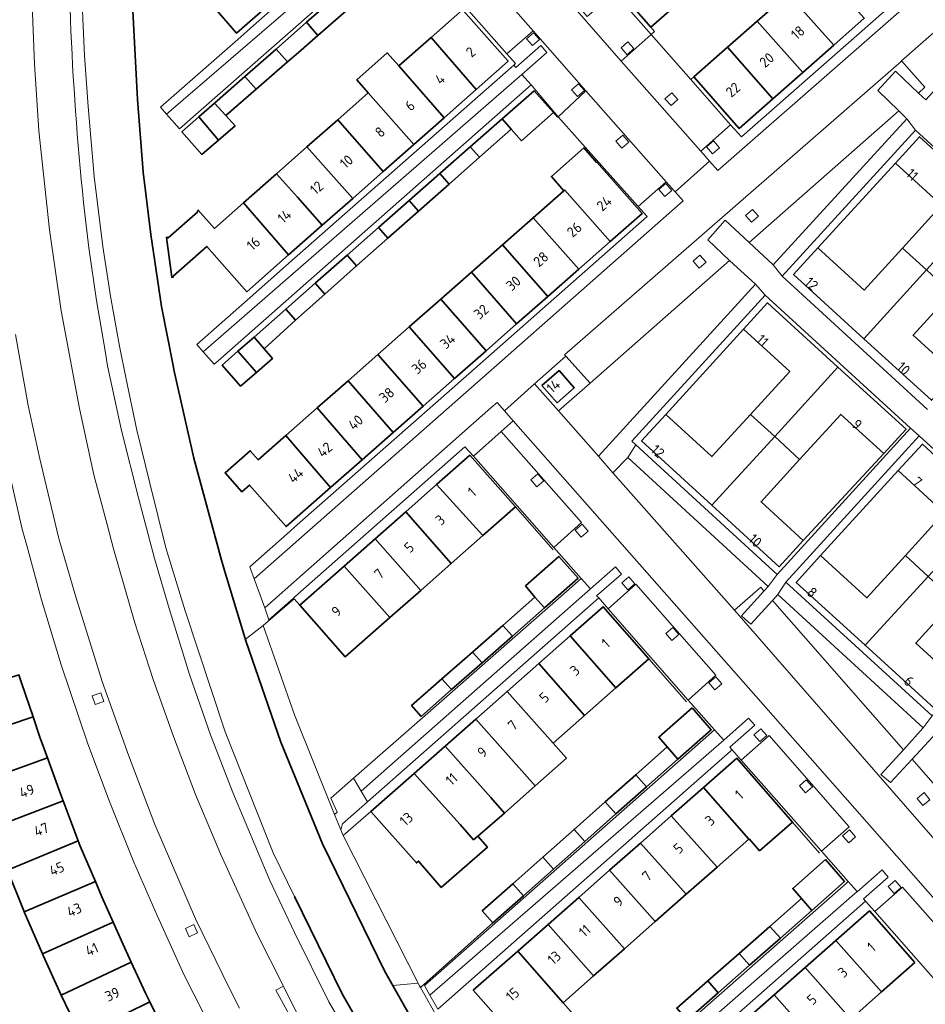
# Model space of a CAD drawing. Extents: x 150256 to 156914, y 461459 to 469481.
# Tile 487 of 656: x 154964 to 155083, y 466696 to 466825. Entities that reach past the tile are written whole.
import ezdxf
from ezdxf.enums import TextEntityAlignment as Align

# ---------------------------------------------------------------- set-up
doc = ezdxf.new("R2010")
doc.units = 0
doc.header["$LTSCALE"] = 0.75
for name, color, linetype, lineweight in [('B-RO-GK-BESCHOEIING-G', 251, 'GK-BESCHOEIING', 35), ('B-RO-GR-BEPLANTING_CULTUUR_BODEMBEDEKKER-GV', 251, 'CONTINUOUS', 18), ('B-RO-GR-GROENVOORZIENING-GV', 251, 'CONTINUOUS', 18), ('B-RO-IE-TERREINAFSCHEIDING_KUNSTMATIG_HEKWERK-G', 251, 'IE-TERREINAFSCHEIDING-KUNSTMATIG', 18), ('B-RO-IE-TERREINAFSCHEIDING_KUNSTMATIG_MUUR-G', 251, 'IE-TERREINAFSCHEIDING-KUNSTMATIG-DICHT', 18), ('B-RO-OG-BEBOUWING-GV', 6, 'CONTINUOUS', 35), ('B-RO-OG-BEBOUWING-T18', 1, 'CONTINUOUS', 18), ('B-RO-OG-TERREIN_CULTUURSCHEIDING-GV', 251, 'CONTINUOUS', 18), ('B-RO-OG-WATER_SLOOT-GV', 251, 'CONTINUOUS', 18), ('B-RO-VH-VERHARDING_ASFALT-GV', 251, 'CONTINUOUS', 18), ('B-RO-VH-VERHARDING_BETONSTRAATSTEEN-GV', 251, 'CONTINUOUS', 18), ('B-RO-VH-VERHARDING_GRASBETONSTEEN-GV', 251, 'CONTINUOUS', 18), ('B-RO-VH-VERHARDING_TEGEL-GV', 251, 'CONTINUOUS', 18)]:
    doc.layers.add(name, color=color, linetype=linetype, lineweight=lineweight)
doc.styles.add('NLCS-ISO-M200-T18', font='NLCS-ISO.ttf', dxfattribs={"height": 360})
doc.linetypes.add('GK-BESCHOEIING', pattern='A,30,-5,[1,NLCS.SHX,S=1,R=0,X=0,Y=0],-5', length=40)
doc.linetypes.add('IE-TERREINAFSCHEIDING-KUNSTMATIG', pattern='A,4,[82,NLCS.SHX,S=0.75,R=90,X=0,Y=0],4,-2', length=10)
doc.linetypes.add('IE-TERREINAFSCHEIDING-KUNSTMATIG-DICHT', pattern='A,8,-1,[82,NLCS.SHX,S=0.75,R=90,X=0,Y=0],-1', length=10)

msp = doc.modelspace()

# ---------------------------------------------------------------- linework, layer by layer
at = {"layer": 'B-RO-GK-BESCHOEIING-G'}
for points in [[(154979.457, 466814.353), (154978.741, 466827.648)], [(154982.578, 466787.294), (154981.209, 466796.7), (154980.207, 466804.849), (154979.457, 466814.353)], [(154984.11, 466779.588), (154982.578, 466787.294)], [(154984.262, 466778.823), (154984.11, 466779.588)], [(154986.803, 466767.439), (154984.262, 466778.823)], [(154990.437, 466754.129), (154986.803, 466767.439)], [(154991.066, 466752.035), (154990.437, 466754.129)], [(154991.151, 466751.753), (154991.066, 466752.035)], [(155000, 466725.947), (154998.211, 466730.321), (154993.606, 466743.579), (154991.151, 466751.753)], [(155030.524, 466670.691), (155018.755, 466688.073), (155011.763, 466700.389), (155003.65, 466717.022), (155000, 466725.947)], [(155000, 466710.128), (155006.219, 466697.388), (155014.556, 466682.82), (155019.473, 466675.232), (155028.648, 466662.199), (155038.6, 466649.506), (155053.374, 466632.887), (155064.579, 466621.705), (155074.505, 466612.666), (155086.609, 466602.66), (155100.009, 466593.031), (155113.373, 466584.458), (155130.66, 466575.033), (155143.545, 466568.878)]]:
    msp.add_lwpolyline(points, dxfattribs=at)
at = {"layer": 'B-RO-GR-BEPLANTING_CULTUUR_BODEMBEDEKKER-GV'}
for points in [[(154966.484, 466855.303), (154966.029, 466847.324), (154965.664, 466836.354), (154965.556, 466830.093), (154965.984, 466819.049), (154966.54, 466810.255), (154967.921, 466797.342), (154969.455, 466786.71), (154971.858, 466773.968), (154973.753, 466765.277), (154975.459, 466758.763), (154976.293, 466755.58), (154979.108, 466745.916), (154981.513, 466738.486), (154984.16, 466731.038), (154987.043, 466723.466), (154990.299, 466715.717), (154995.123, 466705.205), (154998.543, 466698.373), (155000, 466695.463)], [(155011.99, 466674.769), (155015.869, 466677.332), (155015.741, 466677.525), (155015.443, 466678.013), (155009.174, 466688.28), (155004.479, 466696.319), (155000, 466705.389), (154996.746, 466712.209), (154991.92, 466723.731), (154988.982, 466731.278), (154986.244, 466739.17), (154983.58, 466747.807), (154981.685, 466754.316), (154979.56, 466762.248), (154977.336, 466771.068), (154975.533, 466779.543), (154975.156, 466781.751), (154974.077, 466788.079), (154973.061, 466794.951)]]:
    msp.add_lwpolyline(points, dxfattribs=at)
msp.add_lwpolyline([(154973.061, 466794.951, -0.0325983), (154970.426, 466842.774)], format="xyb", dxfattribs=at)
at = {"layer": 'B-RO-GR-GROENVOORZIENING-GV'}
for points in [[(155031.151, 466821.412), (155032.057, 466822.199), (155031.269, 466823.105), (155030.364, 466822.317)], [(155043.507, 466820.233), (155044.412, 466821.021), (155043.624, 466821.926), (155042.719, 466821.139)], [(155037.037, 466814.745), (155037.942, 466815.532), (155037.154, 466816.438), (155036.249, 466815.65)], [(155049.255, 466813.567), (155050.16, 466814.355), (155049.372, 466815.26), (155048.467, 466814.473)], [(155042.826, 466808.002), (155043.731, 466808.789), (155042.943, 466809.695), (155042.038, 466808.907)], [(155054.686, 466807.266), (155055.591, 466808.053), (155054.803, 466808.959), (155053.898, 466808.171)], [(155048.454, 466801.672), (155049.359, 466802.46), (155048.572, 466803.365), (155047.666, 466802.578)], [(155059.795, 466798.302), (155060.7, 466799.09), (155059.912, 466799.995), (155059.007, 466799.207)], [(155052.931, 466792.313), (155053.837, 466793.1), (155053.049, 466794.006), (155052.144, 466793.218)], [(155031.691, 466763.708), (155032.596, 466764.496), (155031.809, 466765.401), (155030.904, 466764.613)], [(155037.496, 466757.127), (155038.402, 466757.915), (155037.614, 466758.82), (155036.709, 466758.033)], [(155043.612, 466750.231), (155044.518, 466751.019), (155043.73, 466751.924), (155042.825, 466751.137)], [(155049.384, 466743.6), (155050.289, 466744.388), (155049.501, 466745.293), (155048.596, 466744.506)], [(155055.009, 466737.165), (155055.914, 466737.952), (155055.127, 466738.857), (155054.221, 466738.07)], [(154973.524, 466736.366), (154973.914, 466735.231), (154975.049, 466735.62), (154974.66, 466736.755)], [(155060.895, 466730.37), (155061.8, 466731.158), (155061.012, 466732.063), (155060.107, 466731.275)], [(155066.844, 466723.691), (155067.749, 466724.478), (155066.961, 466725.384), (155066.056, 466724.596)], [(155081.45, 466722.945), (155082.221, 466722.009), (155083.136, 466722.762), (155082.366, 466723.699)], [(155072.503, 466717.142), (155073.408, 466717.93), (155072.62, 466718.835), (155071.715, 466718.047)], [(155078.47, 466710.523), (155079.375, 466711.311), (155078.588, 466712.216), (155077.682, 466711.429)], [(154987.315, 466705.359), (154986.803, 466706.444), (154985.718, 466705.931), (154986.23, 466704.846)]]:
    msp.add_lwpolyline(points, close=True, dxfattribs=at)
at = {"layer": 'B-RO-IE-TERREINAFSCHEIDING_KUNSTMATIG_HEKWERK-G'}
for points in [[(155046.597, 466823.846), (155047.099, 466823.271)], [(155034.395, 466812.051), (155033.866, 466812.652)], [(155078.619, 466806.03), (155068.468, 466794.948)], [(155058.748, 466784.309), (155048.579, 466773.185)], [(155077.099, 466768.042), (155066.568, 466756.701)], [(155068.83, 466754.712), (155078.993, 466765.831)], [(154999.935, 466749.052), (154995.899, 466745.553)], [(155000.672, 466748.215), (154999.935, 466749.052)], [(154995.899, 466745.553), (154993.557, 466743.743)], [(155009.999, 466721.244), (155006.37, 466718.088)], [(155006.37, 466718.088), (155016.341, 466698.427), (155016.47, 466698.199)], [(155025.955, 466706.666), (155016.47, 466698.199)]]:
    msp.add_lwpolyline(points, dxfattribs=at)
at = {"layer": 'B-RO-IE-TERREINAFSCHEIDING_KUNSTMATIG_MUUR-G'}
for points in [[(155047.099, 466823.271), (155046.671, 466822.869)], [(155052.233, 466817.314), (155051.855, 466816.981)], [(155034.479, 466812.124), (155034.395, 466812.051)], [(155039.286, 466806.38), (155039.442, 466806.521)], [(155028.903, 466761.09), (155033.846, 466755.443)], [(155046.351, 466741.204), (155051.298, 466735.58)], [(155065.148, 466719.856), (155068.701, 466715.796)]]:
    msp.add_lwpolyline(points, dxfattribs=at)
at = {"layer": 'B-RO-OG-BEBOUWING-GV'}
for points in [[(154998.147, 466828.098), (154992.201, 466834.868), (154988.272, 466831.406), (154986.518, 466829.897), (154992.396, 466823.068), (154994.15, 466824.577)], [(155064.595, 466828.211), (155070.539, 466821.467), (155074.535, 466824.989), (155068.56, 466831.706)], [(155049.818, 466829.278), (155048.604, 466830.672), (155044.096, 466826.71), (155046.597, 466823.846), (155051.114, 466827.791)], [(155005.597, 466828.02), (155001.555, 466824.469), (155003.059, 466822.763), (155007.11, 466826.292)], [(155060.531, 466824.629), (155066.499, 466817.907), (155070.539, 466821.467), (155064.595, 466828.211)], [(155022.066, 466826.033), (155021.991, 466826.118), (155017.861, 466822.479), (155023.777, 466815.691), (155027.946, 466819.365)], [(154999.063, 466819.282), (155000.495, 466820.529), (155003.059, 466822.763), (155001.555, 466824.469), (154997.575, 466820.972)], [(155066.499, 466817.907), (155060.531, 466824.629), (155056.653, 466821.21), (155062.589, 466814.461)], [(155013.638, 466818.759), (155019.58, 466811.992), (155023.777, 466815.691), (155017.861, 466822.479)], [(155056.653, 466821.21), (155052.233, 466817.314), (155058.175, 466810.571), (155062.589, 466814.461)], [(154997.575, 466820.972), (154993.479, 466817.374), (154994.961, 466815.708), (154999.063, 466819.282)], [(155019.58, 466811.992), (155013.638, 466818.759), (155012.137, 466820.469), (155008.135, 466816.928), (155009.635, 466815.232), (155015.602, 466808.487)], [(154994.961, 466815.708), (154993.479, 466817.374), (154989.526, 466813.901), (154991.015, 466812.271)], [(155015.602, 466808.487), (155009.635, 466815.232), (155005.652, 466811.723), (155011.613, 466804.971)], [(155033.866, 466812.652), (155031.338, 466815.521), (155027.162, 466811.85), (155028.345, 466810.495), (155029.687, 466808.972)], [(154987.478, 466812.101), (154990.046, 466809.057), (154992.212, 466810.924), (154991.015, 466812.271), (154989.526, 466813.901)], [(154990.046, 466809.057), (154987.478, 466812.101), (154985.27, 466810.161), (154987.879, 466807.191)], [(155001.609, 466808.161), (155007.605, 466801.439), (155011.613, 466804.971), (155005.652, 466811.723)], [(155022.984, 466808.176), (155024.193, 466806.821), (155028.345, 466810.495), (155027.162, 466811.85)], [(155090.945, 466801.137), (155081.771, 466809.5), (155078.619, 466806.03), (155084.661, 466800.543), (155079.551, 466794.938), (155082.684, 466792.07)], [(155007.605, 466801.439), (155001.609, 466808.161), (154997.643, 466804.667), (155000.364, 466801.581), (155003.599, 466797.91)], [(155024.193, 466806.821), (155022.984, 466808.176), (155019.006, 466804.678), (155020.222, 466803.308)], [(155035.347, 466802.517), (155041.297, 466795.778), (155045.476, 466799.452), (155039.531, 466806.174), (155039.494, 466806.141), (155039.286, 466806.38), (155037.844, 466808.028), (155033.599, 466804.315), (155035.248, 466802.429)], [(154999.203, 466794.035), (155003.599, 466797.91), (155000.364, 466801.581), (154997.643, 466804.667), (154993.301, 466800.842)], [(155016.216, 466799.764), (155020.222, 466803.308), (155019.006, 466804.678), (155014.997, 466801.152)], [(155037.185, 466792.163), (155041.297, 466795.778), (155035.347, 466802.517), (155035.248, 466802.429), (155031.213, 466798.882)], [(154999.203, 466794.035), (154993.301, 466800.842), (154989.515, 466797.506), (154987.406, 466799.9), (154987.256, 466799.767), (154987.329, 466799.685), (154983.442, 466796.26), (154983.429, 466796.36), (154983.231, 466796.333), (154983.923, 466791.115), (154984.121, 466791.142), (154984.108, 466791.241), (154988.531, 466795.145), (154993.751, 466789.232), (154995.327, 466790.62)], [(155014.997, 466801.152), (155010.992, 466797.63), (155012.222, 466796.229), (155016.216, 466799.764)], [(155037.185, 466792.163), (155031.213, 466798.882), (155027.207, 466795.36), (155033.158, 466788.622)], [(155010.992, 466797.63), (155006.869, 466794.005), (155008.109, 466792.591), (155012.222, 466796.229)], [(155027.207, 466795.36), (155023.146, 466791.79), (155029.06, 466785.02), (155033.158, 466788.622)], [(155002.686, 466790.327), (155003.945, 466788.907), (155008.109, 466792.591), (155006.869, 466794.005)], [(155068.468, 466794.948), (155065.288, 466791.471), (155074.492, 466783.079), (155082.684, 466792.07), (155079.551, 466794.938), (155074.544, 466789.447)], [(155025.061, 466781.505), (155029.06, 466785.02), (155023.146, 466791.79), (155019.144, 466788.272)], [(155085.977, 466789.055), (155082.684, 466792.07), (155074.492, 466783.079), (155083.326, 466775.025), (155086.473, 466778.476), (155080.935, 466783.525)], [(154998.855, 466786.958), (155000.116, 466785.519), (155003.945, 466788.907), (155002.686, 466790.327)], [(155020.921, 466777.865), (155025.061, 466781.505), (155019.144, 466788.272), (155015.012, 466784.639)], [(155058.748, 466784.309), (155064.785, 466778.8), (155059.66, 466773.18), (155062.822, 466770.286), (155071.103, 466779.363), (155061.894, 466787.757)], [(155000.116, 466785.519), (154998.855, 466786.958), (154994.694, 466783.299), (154996.037, 466781.751)], [(155010.88, 466781.007), (155016.827, 466774.267), (155020.921, 466777.865), (155015.012, 466784.639)], [(154994.694, 466783.299), (154992.596, 466781.454), (154995.013, 466778.667), (154997.124, 466780.497), (154996.037, 466781.751)], [(154992.596, 466781.454), (154990.508, 466779.618), (154992.932, 466776.862), (154995.013, 466778.667)], [(155016.827, 466774.267), (155010.88, 466781.007), (155006.993, 466777.589), (155012.901, 466770.813)], [(155032.369, 466776.939), (155034.345, 466774.691), (155036.591, 466776.662), (155034.615, 466778.913)], [(155071.103, 466779.363), (155062.822, 466770.286), (155066.088, 466767.297), (155071.456, 466773.186), (155077.099, 466768.042), (155080.013, 466771.238)], [(155008.84, 466767.244), (155012.901, 466770.813), (155006.993, 466777.589), (155002.95, 466774.035)], [(155008.84, 466767.244), (155002.95, 466774.035), (154998.849, 466770.43), (155000.405, 466768.623), (155004.717, 466763.619)], [(155059.66, 466773.18), (155054.619, 466767.651), (155048.579, 466773.185), (155045.411, 466769.728), (155054.618, 466761.293), (155062.822, 466770.286)], [(155004.717, 466763.619), (155000.405, 466768.623), (154998.849, 466770.43), (154995.237, 466767.254), (154994.2, 466768.433), (154990.915, 466765.543), (154993.114, 466763.043), (154994.12, 466763.929), (154998.893, 466758.499)], [(155054.618, 466761.293), (155063.403, 466753.244), (155066.568, 466756.701), (155061.041, 466761.762), (155066.088, 466767.297), (155062.822, 466770.286)], [(155079.92, 466754.707), (155082.918, 466751.979), (155091.185, 466760.976), (155082.154, 466769.272), (155078.993, 466765.831), (155085.011, 466760.302)], [(155024.629, 466757.324), (155028.903, 466761.09), (155022.95, 466767.842), (155018.59, 466764.001)], [(155020.489, 466753.678), (155024.629, 466757.324), (155018.59, 466764.001), (155014.539, 466760.432)], [(155020.489, 466753.678), (155014.539, 466760.432), (155010.537, 466756.906), (155016.5, 466750.164)], [(155012.466, 466746.61), (155016.5, 466750.164), (155010.537, 466756.906), (155006.468, 466753.321)], [(155032.712, 466747.885), (155037.099, 466751.745), (155034.589, 466754.594), (155030.22, 466750.744), (155031.459, 466749.279)], [(155079.92, 466754.707), (155074.891, 466749.181), (155068.83, 466754.712), (155065.633, 466751.21), (155074.652, 466742.981), (155082.918, 466751.979)], [(155006.468, 466753.321), (155000.672, 466748.215), (155006.621, 466741.461), (155012.466, 466746.61)], [(155082.918, 466751.979), (155074.652, 466742.981), (155083.671, 466734.753), (155086.82, 466738.204), (155081.282, 466743.255), (155086.349, 466748.822), (155086.366, 466748.841)], [(155028.502, 466744.18), (155032.712, 466747.885), (155031.459, 466749.279), (155027.258, 466745.586)], [(155046.351, 466741.204), (155040.385, 466748.009), (155036.077, 466744.214), (155042.055, 466737.42)], [(155024.528, 466740.683), (155028.502, 466744.18), (155027.258, 466745.586), (155023.28, 466742.089)], [(155031.965, 466740.592), (155037.924, 466733.781), (155042.055, 466737.42), (155036.077, 466744.214)], [(155019.283, 466738.575), (155020.54, 466737.174), (155024.528, 466740.683), (155023.28, 466742.089)], [(155037.924, 466733.781), (155031.965, 466740.592), (155027.812, 466736.934), (155033.828, 466730.173)], [(154956.222, 466730.37), (154965.781, 466733.598), (154964.255, 466738.075), (154963.931, 466739.118), (154954.302, 466736.037), (154954.587, 466735.165)], [(155020.54, 466737.174), (155019.283, 466738.575), (155015.32, 466735.091), (155016.565, 466733.676)], [(155033.828, 466730.173), (155027.812, 466736.934), (155023.707, 466733.319), (155031.5, 466724.603), (155035.575, 466728.21)], [(155052.003, 466734.779), (155047.653, 466730.943), (155048.762, 466729.683), (155050.154, 466728.1), (155054.525, 466731.918)], [(154965.781, 466733.598), (154956.222, 466730.37), (154958.116, 466724.813), (154967.661, 466728.247), (154966.688, 466730.936)], [(155025.66, 466723.054), (155027.453, 466721.027), (155031.5, 466724.603), (155023.707, 466733.319), (155019.701, 466729.79)], [(155019.701, 466729.79), (155015.655, 466726.226), (155021.646, 466719.521), (155023.423, 466717.532), (155023.983, 466718.018), (155027.453, 466721.027), (155025.66, 466723.054)], [(155044.658, 466726.047), (155046.046, 466724.462), (155050.154, 466728.1), (155048.762, 466729.683)], [(154960.272, 466719.026), (154969.713, 466722.647), (154969.196, 466724.007), (154967.661, 466728.247), (154958.116, 466724.813), (154958.756, 466722.936)], [(155059.439, 466717.621), (155059.481, 466717.658), (155060.847, 466716.096), (155065.148, 466719.856), (155057.854, 466728.199), (155053.498, 466724.362)], [(155015.655, 466726.226), (155009.999, 466721.244), (155015.942, 466714.498), (155016.218, 466714.741), (155019.196, 466711.29), (155025.226, 466716.558), (155023.983, 466718.018), (155023.423, 466717.532), (155021.646, 466719.521)], [(155040.636, 466722.483), (155042.037, 466720.91), (155046.046, 466724.462), (155044.658, 466726.047)], [(155055.284, 466713.962), (155059.439, 466717.621), (155053.498, 466724.362), (155049.295, 466720.661)], [(154962.422, 466713.579), (154971.702, 466717.414), (154969.713, 466722.647), (154960.272, 466719.026), (154961.33, 466716.298)], [(155042.037, 466720.91), (155040.636, 466722.483), (155036.576, 466718.885), (155037.979, 466717.317)], [(155055.284, 466713.962), (155049.295, 466720.661), (155045.255, 466717.103), (155051.257, 466710.414)], [(155033.899, 466713.702), (155037.979, 466717.317), (155036.576, 466718.885), (155032.505, 466715.278)], [(154964.632, 466708.092), (154973.936, 466712.085), (154971.967, 466716.717), (154971.702, 466717.414), (154962.422, 466713.579), (154964.567, 466708.242)], [(155051.257, 466710.414), (155045.255, 466717.103), (155041.212, 466713.541), (155047.187, 466706.83)], [(155029.943, 466710.198), (155033.899, 466713.702), (155032.505, 466715.278), (155028.541, 466711.765)], [(155066.333, 466709.834), (155067.68, 466708.27), (155071.961, 466712.093), (155069.452, 466714.937), (155065.183, 466711.17)], [(155037.182, 466709.992), (155043.152, 466703.277), (155047.187, 466706.83), (155041.212, 466713.541)], [(154964.632, 466708.092), (154966.999, 466702.601), (154976.269, 466706.76), (154974.795, 466710.066), (154973.936, 466712.085)], [(155028.541, 466711.765), (155024.563, 466708.241), (155025.955, 466706.666), (155029.943, 466710.198)], [(155039.12, 466699.726), (155043.152, 466703.277), (155037.182, 466709.992), (155033.187, 466706.474)], [(155062.183, 466706.197), (155063.561, 466704.65), (155067.68, 466708.27), (155066.333, 466709.834)], [(155081.172, 466701.465), (155075.209, 466708.228), (155070.841, 466704.38), (155076.813, 466697.626)], [(154969.481, 466697.226), (154978.637, 466701.523), (154977.358, 466704.319), (154976.269, 466706.76), (154966.999, 466702.601), (154967.091, 466702.387)], [(155035.13, 466696.212), (155039.12, 466699.726), (155033.187, 466706.474), (155029.206, 466702.968)], [(155059.546, 466701.124), (155063.561, 466704.65), (155062.183, 466706.197), (155058.163, 466702.672)], [(155070.841, 466704.38), (155066.805, 466700.826), (155072.797, 466694.089), (155076.813, 466697.626)], [(155035.13, 466696.212), (155029.206, 466702.968), (155023.386, 466697.842), (155029.325, 466691.1), (155030.937, 466692.52), (155034.214, 466688.799), (155038.407, 466692.491)], [(155055.438, 466697.513), (155059.546, 466701.124), (155058.163, 466702.672), (155054.055, 466699.07)], [(154972.023, 466691.878), (154981.04, 466696.336), (154980.54, 466697.362), (154978.637, 466701.523), (154969.481, 466697.226), (154970.531, 466694.96)], [(155066.805, 466700.826), (155062.732, 466697.239), (155068.72, 466690.498), (155072.797, 466694.089)], [(155055.438, 466697.513), (155054.055, 466699.07), (155050.005, 466695.521), (155051.391, 466693.957)], [(154981.701, 466687.785), (154981.231, 466688.787), (154980.903, 466689.487), (154983.623, 466691.038), (154981.04, 466696.336), (154972.023, 466691.878), (154974.568, 466686.622), (154976.599, 466687.242), (154977.456, 466685.588)], [(155062.732, 466697.239), (155058.701, 466693.689), (155064.692, 466686.951), (155068.72, 466690.498)]]:
    msp.add_lwpolyline(points, close=True, dxfattribs=at)
at = {"layer": 'B-RO-OG-TERREIN_CULTUURSCHEIDING-GV'}
for points in [[(155082.597, 466814.34), (155100.068, 466833.467), (155097.784, 466835.539), (155079.421, 466819.413), (155082.464, 466815.989), (155081.653, 466815.205)], [(155059.479, 466795.677), (155062.641, 466792.758), (155080.129, 466811.846), (155079.046, 466812.891)], [(155056.929, 466793.307), (155038.66, 466777.257), (155034.527, 466773.625), (155039.764, 466767.713), (155060.31, 466790.196)], [(155061.42, 466750.065), (155061.947, 466750.665), (155043.587, 466767.56), (155041.66, 466765.546), (155057.558, 466747.572), (155061.003, 466750.567)], [(155082.254, 466732.157), (155063.243, 466749.628), (155062.557, 466748.842), (155079.686, 466729.314)], [(155080.822, 466728.091), (155086.2, 466721.886), (155095.824, 466711.009), (155096.196, 466711.415), (155100.33, 466715.645), (155083.536, 466731.022)]]:
    msp.add_lwpolyline(points, close=True, dxfattribs=at)
at = {"layer": 'B-RO-OG-WATER_SLOOT-GV'}
for points in [[(155017.511, 466690.264), (155012.839, 466698.494), (155011.763, 466700.389), (155003.65, 466717.022), (155000, 466725.947), (154998.211, 466730.321), (154993.606, 466743.579), (154993.557, 466743.743), (154991.151, 466751.753), (154991.066, 466752.035), (154990.437, 466754.129), (154986.803, 466767.439), (154984.972, 466775.643), (154984.262, 466778.823), (154984.11, 466779.588), (154982.578, 466787.294), (154981.421, 466795.241), (154981.209, 466796.7), (154980.207, 466804.849), (154980.111, 466806.07), (154979.726, 466810.952), (154979.457, 466814.353), (154978.741, 466827.648)], [(154972.205, 466826.945), (154972.533, 466820.064), (154972.976, 466813.45), (154973.778, 466804.304), (154974.927, 466795.157), (154975.896, 466788.635), (154977.108, 466782.114), (154977.927, 466778.002), (154979.37, 466771.096), (154981.057, 466764.19), (154983.148, 466755.73), (154985.701, 466747.503), (154990.897, 466731.675), (154997.208, 466715.847), (155000, 466710.128), (155006.219, 466697.388), (155014.556, 466682.82)]]:
    msp.add_lwpolyline(points, dxfattribs=at)
for points in [[(154993.557, 466743.743), (154993.606, 466743.579), (154998.211, 466730.321), (155000, 466725.947), (155003.65, 466717.022), (155011.763, 466700.389), (155012.839, 466698.494), (155016.169, 466698.766), (155006.37, 466718.088), (155006.281, 466718.264), (155006.052, 466718.832), (155005.239, 466720.852), (155000, 466733.874), (154995.909, 466745.562), (154995.899, 466745.553)], [(155016.341, 466698.427), (155016.169, 466698.766), (155012.839, 466698.494), (155017.511, 466690.264), (155018.789, 466694.101), (155016.47, 466698.199)]]:
    msp.add_lwpolyline(points, close=True, dxfattribs=at)
at = {"layer": 'B-RO-VH-VERHARDING_ASFALT-GV'}
for points in [[(155001.861, 466689.972), (154997.546, 466697.874), (154998.543, 466698.373), (154995.123, 466705.205), (154990.299, 466715.717), (154987.043, 466723.466), (154984.16, 466731.038), (154981.513, 466738.486), (154979.108, 466745.916), (154976.293, 466755.58), (154975.459, 466758.763), (154973.753, 466765.277), (154971.858, 466773.968), (154969.455, 466786.71), (154967.921, 466797.342), (154966.54, 466810.255), (154965.984, 466819.049), (154965.556, 466830.093), (154965.664, 466836.354), (154966.029, 466847.324), (154966.484, 466855.303)], [(155014.556, 466682.82), (155006.219, 466697.388), (155000, 466710.128), (154997.208, 466715.847), (154990.897, 466731.675), (154985.701, 466747.503), (154983.148, 466755.73), (154981.057, 466764.19), (154979.37, 466771.096), (154977.927, 466778.002), (154977.108, 466782.114), (154975.896, 466788.635), (154974.927, 466795.157), (154973.778, 466804.304), (154972.976, 466813.45), (154972.533, 466820.064), (154972.205, 466826.945)], [(154973.061, 466794.951), (154974.077, 466788.079), (154975.156, 466781.751), (154975.533, 466779.543), (154977.336, 466771.068), (154979.56, 466762.248), (154981.685, 466754.316), (154983.58, 466747.807), (154986.244, 466739.17), (154988.982, 466731.278), (154991.92, 466723.731), (154996.746, 466712.209), (155000, 466705.389), (155004.479, 466696.319), (155009.174, 466688.28), (155015.443, 466678.013), (155015.741, 466677.525), (155015.869, 466677.332)], [(154963.483, 466783.636), (154965.159, 466774.353), (154966.654, 466767.353), (154969.119, 466757.101), (154969.16, 466756.931), (154971.346, 466749.452), (154974.822, 466738.247), (154978.275, 466728.597), (154981.718, 466719.549), (154987.044, 466707.207), (154991.487, 466698.063), (154992.791, 466695.51)]]:
    msp.add_lwpolyline(points, dxfattribs=at)
msp.add_lwpolyline([(154970.426, 466842.774, 0.0325983), (154973.061, 466794.951)], format="xyb", dxfattribs=at)
msp.add_lwpolyline([(155010.692, 466674.932), (155012.799, 466671.678), (155017.879, 466664.198), (155020.852, 466660.012), (155021.666, 466660.594), (155018.707, 466664.761), (155014.182, 466671.423), (155013.641, 466672.219), (155011.99, 466674.769), (155011.533, 466675.474), (155010.397, 466677.229), (155007.435, 466682.097), (155002.717, 466690.492), (155000, 466695.463), (154998.543, 466698.373), (154997.546, 466697.874), (155001.861, 466689.972), (155006.563, 466681.598), (155009.559, 466676.687)], close=True, dxfattribs=at)
at = {"layer": 'B-RO-VH-VERHARDING_BETONSTRAATSTEEN-GV'}
for points in [[(155020.723, 466835.279), (155031.239, 466823.35), (155038.106, 466815.51), (155048.621, 466803.616), (155049.789, 466802.295), (155054.291, 466806.298), (155053.141, 466807.598), (155042.714, 466819.381), (155035.737, 466827.345), (155025.243, 466839.252), (155018.328, 466847.092), (155007.812, 466859.016), (155000.781, 466867.016), (154990.266, 466878.976), (154994, 466882.191), (154993.341, 466882.942), (154990.701, 466885.78), (154990.135, 466887.111), (154988.119, 466889.449), (154987.41, 466888.837), (154987.376, 466888.609), (154985.265, 466874.307), (154984.994, 466872.277)], [(155085.026, 466708.294), (155078.787, 466715.375), (155051.262, 466746.616), (155028.615, 466772.338), (155027.043, 466770.954), (155037.541, 466759.043), (155033.915, 466755.777), (155037.518, 466751.715), (155038.723, 466750.358), (155041.993, 466753.224), (155042.763, 466752.293), (155040.152, 466750), (155039.526, 466749.45), (155039.797, 466749.163), (155041.027, 466747.764), (155044.666, 466750.967), (155055.141, 466739.074), (155051.506, 466735.819), (155054.954, 466731.904), (155056.164, 466730.564), (155059.409, 466733.425), (155060.222, 466732.526), (155056.965, 466729.649), (155057.234, 466729.331), (155058.443, 466727.954), (155062.097, 466731.19), (155072.577, 466719.243), (155068.936, 466716.029), (155072.456, 466712.056), (155073.596, 466710.765), (155073.633, 466710.724), (155076.894, 466713.588), (155077.68, 466712.663), (155074.435, 466709.796), (155074.719, 466709.518), (155075.917, 466708.15), (155079.546, 466711.345), (155090.039, 466699.434)]]:
    msp.add_lwpolyline(points, dxfattribs=at)
for points in [[(155053.141, 466807.598), (155054.291, 466806.298), (155055.377, 466805.071), (155089.49, 466834.936), (155105.323, 466848.834), (155104.433, 466849.888), (155058.466, 466809.471), (155057.061, 466811.066)], [(155023.131, 466776.718), (154994.704, 466751.671), (154996.088, 466747.857), (155025.696, 466774.02), (155026.504, 466774.735), (155027.454, 466773.656), (155031.398, 466777.157), (155035.487, 466780.786), (155035.304, 466780.99), (155079.358, 466819.358), (155079.421, 466819.413), (155097.784, 466835.539), (155099.373, 466836.959), (155104.412, 466841.307), (155108.64, 466845.037), (155105.323, 466848.834), (155089.49, 466834.936), (155055.377, 466805.071), (155054.291, 466806.298), (155049.789, 466802.295), (155050.827, 466801.12)], [(155031.239, 466823.35), (155020.723, 466835.279), (155017.464, 466832.002), (155022.457, 466826.378), (155027.792, 466820.327)], [(155039.454, 466830.56), (155035.737, 466827.345), (155042.714, 466819.381), (155046.671, 466822.869), (155043.059, 466826.973), (155041.859, 466828.337), (155038.301, 466825.245), (155037.506, 466826.146), (155040.775, 466828.987), (155040.531, 466829.299)], [(155034.479, 466812.123), (155038.106, 466815.51), (155031.239, 466823.35), (155027.792, 466820.327), (155028.902, 466819.067), (155028.685, 466818.875), (155028.969, 466818.556), (155032.228, 466821.424), (155033.011, 466820.513), (155029.756, 466817.658), (155030.961, 466816.296)], [(155031.151, 466821.412), (155030.364, 466822.317), (155031.269, 466823.105), (155032.057, 466822.199)], [(155042.714, 466819.381), (155053.141, 466807.598), (155057.061, 466811.066), (155051.855, 466816.981), (155046.671, 466822.869)], [(155043.507, 466820.233), (155042.719, 466821.139), (155043.624, 466821.926), (155044.412, 466821.021)], [(155037.037, 466814.745), (155036.249, 466815.65), (155037.154, 466816.438), (155037.942, 466815.532)], [(155048.621, 466803.616), (155038.106, 466815.51), (155034.479, 466812.123), (155039.442, 466806.521), (155044.965, 466800.373)], [(155049.255, 466813.567), (155048.467, 466814.473), (155049.372, 466815.26), (155050.16, 466814.355)], [(155042.826, 466808.002), (155042.038, 466808.907), (155042.943, 466809.695), (155043.731, 466808.789)], [(155054.686, 466807.266), (155053.898, 466808.171), (155054.803, 466808.959), (155055.591, 466808.053)], [(154994.704, 466751.671), (155023.131, 466776.718), (155050.827, 466801.12), (155049.789, 466802.295), (155048.621, 466803.616), (155044.965, 466800.373), (155046.148, 466799.056), (155022.062, 466777.842), (155000, 466758.411), (154999.42, 466757.9), (154994.133, 466753.244), (154994.227, 466752.984)], [(155048.454, 466801.672), (155047.666, 466802.578), (155048.572, 466803.365), (155049.359, 466802.46)], [(155035.487, 466780.786), (155031.398, 466777.157), (155034.527, 466773.625), (155038.66, 466777.257)], [(155032.369, 466776.939), (155034.615, 466778.913), (155036.591, 466776.662), (155034.345, 466774.691)], [(155118.821, 466677.343), (155118.761, 466677.29), (155116.012, 466680.411), (155116.071, 466680.463), (155101.742, 466696.988), (155096.98, 466702.481), (155093.062, 466706.891), (155057.558, 466747.572), (155041.66, 466765.546), (155039.764, 466767.713), (155034.527, 466773.625), (155031.398, 466777.157), (155027.454, 466773.656), (155028.615, 466772.338), (155051.262, 466746.616), (155078.787, 466715.375), (155085.026, 466708.294), (155128.052, 466659.878), (155131.439, 466663.037), (155128.224, 466666.674)], [(155023.428, 466767.713), (155027.043, 466770.954), (155028.615, 466772.338), (155027.454, 466773.656), (155026.504, 466774.735), (155025.696, 466774.02), (154996.088, 466747.857), (154996.652, 466746.303), (154999.86, 466749.137), (155000, 466749.26), (155000.838, 466750), (155022.3, 466768.956)], [(155027.043, 466770.954), (155023.428, 466767.713), (155033.915, 466755.777), (155037.541, 466759.043)], [(155031.691, 466763.708), (155030.904, 466764.613), (155031.809, 466765.401), (155032.596, 466764.496)], [(155037.496, 466757.127), (155036.709, 466758.033), (155037.614, 466758.82), (155038.402, 466757.915)], [(155043.612, 466750.231), (155042.825, 466751.137), (155043.73, 466751.924), (155044.518, 466751.019)], [(155051.506, 466735.819), (155055.141, 466739.074), (155044.666, 466750.967), (155041.027, 466747.764)], [(155049.384, 466743.6), (155048.596, 466744.506), (155049.501, 466745.293), (155050.289, 466744.388)], [(155055.009, 466737.165), (155054.221, 466738.07), (155055.127, 466738.857), (155055.914, 466737.952)], [(155068.936, 466716.029), (155072.577, 466719.243), (155062.097, 466731.19), (155058.443, 466727.954)], [(155060.895, 466730.37), (155060.107, 466731.275), (155061.012, 466732.063), (155061.8, 466731.158)], [(155066.844, 466723.691), (155066.056, 466724.596), (155066.961, 466725.384), (155067.749, 466724.478)], [(155072.503, 466717.142), (155071.715, 466718.047), (155072.62, 466718.835), (155073.408, 466717.93)], [(155078.47, 466710.523), (155077.682, 466711.429), (155078.588, 466712.216), (155079.375, 466711.311)], [(155086.393, 466696.228), (155090.039, 466699.434), (155079.546, 466711.345), (155075.917, 466708.15)]]:
    msp.add_lwpolyline(points, close=True, dxfattribs=at)
at = {"layer": 'B-RO-VH-VERHARDING_GRASBETONSTEEN-GV'}
for points in [[(155079.358, 466819.358), (155035.304, 466780.99), (155035.487, 466780.786), (155038.66, 466777.257), (155056.929, 466793.307), (155056.922, 466793.314), (155054.068, 466796.023), (155056.35, 466798.564), (155059.479, 466795.677), (155079.046, 466812.891), (155076.305, 466815.535), (155078.609, 466818.081), (155081.653, 466815.205), (155082.464, 466815.989), (155079.421, 466819.413)], [(155059.795, 466798.302), (155059.007, 466799.207), (155059.912, 466799.995), (155060.7, 466799.09)], [(155052.931, 466792.313), (155052.144, 466793.218), (155053.049, 466794.006), (155053.837, 466793.1)], [(155080.822, 466728.091), (155077.968, 466725.008), (155076.725, 466726.059), (155079.686, 466729.314), (155062.557, 466748.842), (155059.72, 466745.751), (155058.463, 466746.835), (155061.42, 466750.065), (155061.003, 466750.567), (155057.558, 466747.572), (155093.062, 466706.891), (155096.689, 466710.015), (155095.824, 466711.009), (155086.2, 466721.886)], [(155081.45, 466722.945), (155082.366, 466723.699), (155083.136, 466722.762), (155082.221, 466722.009)]]:
    msp.add_lwpolyline(points, close=True, dxfattribs=at)
at = {"layer": 'B-RO-VH-VERHARDING_TEGEL-GV'}
for points in [[(155011.181, 466838.703), (155000, 466828.804), (154994.614, 466824.038), (154992.565, 466822.222), (154982.465, 466813.357), (154983.252, 466812.46), (155012.568, 466837.697), (155015.558, 466840.349), (155014.751, 466841.228), (155011.489, 466838.375)], [(155012.568, 466837.697), (154983.252, 466812.46), (154984.94, 466810.537), (155013.971, 466836.039)], [(155028.685, 466818.875), (155000, 466793.593), (154993.782, 466788.114), (154987.216, 466782.326), (154988.059, 466781.363), (155029.756, 466817.658), (155033.011, 466820.513), (155032.228, 466821.424), (155028.969, 466818.556)], [(155030.961, 466816.296), (155029.756, 466817.658), (154988.059, 466781.363), (154989.481, 466779.736), (154990.001, 466780.195), (155000, 466789.008)], [(155063.817, 466791.27), (155081.248, 466810.352), (155080.129, 466811.846), (155062.641, 466792.758)], [(155044.674, 466769.198), (155044.144, 466769.685), (155061.577, 466788.767), (155060.31, 466790.196), (155039.764, 466767.713), (155041.66, 466765.546), (155043.587, 466767.56)], [(155081.742, 466770.373), (155080.591, 466771.397), (155063.162, 466752.255), (155061.947, 466750.665), (155061.42, 466750.065), (155058.463, 466746.835), (155059.72, 466745.751), (155062.557, 466748.842), (155063.243, 466749.628), (155064.288, 466751.252)], [(155063.162, 466752.255), (155044.674, 466769.198), (155043.587, 466767.56), (155061.947, 466750.665)], [(155039.797, 466749.163), (155039.526, 466749.45), (155040.152, 466750), (155042.763, 466752.293), (155041.993, 466753.224), (155038.723, 466750.358), (155008.705, 466723.907), (155009.533, 466722.487)], [(155084.574, 466732.745), (155100.291, 466750), (155102.013, 466751.89), (155100.88, 466752.904), (155094.042, 466745.402), (155094.135, 466745.318), (155092.351, 466743.359), (155092.257, 466743.445), (155083.435, 466733.767), (155082.254, 466732.157), (155079.686, 466729.314), (155076.725, 466726.059), (155077.968, 466725.008), (155080.822, 466728.091), (155083.536, 466731.022)], [(155038.723, 466750.358), (155037.518, 466751.715), (155035.563, 466750), (155016.732, 466733.485), (155007.725, 466725.586), (155008.705, 466723.907)], [(155083.435, 466733.767), (155064.288, 466751.252), (155063.243, 466749.628), (155082.254, 466732.157)], [(154973.524, 466736.366), (154974.66, 466736.755), (154975.049, 466735.62), (154973.914, 466735.231)], [(155056.164, 466730.564), (155017.719, 466697.203), (155018.731, 466695.392), (155057.025, 466729.147), (155057.234, 466729.331), (155056.965, 466729.649), (155060.222, 466732.526), (155059.409, 466733.425)], [(155054.954, 466731.904), (155017.012, 466698.467), (155017.719, 466697.203), (155056.164, 466730.564)], [(155006.052, 466718.832), (155006.27, 466719.611), (155009.533, 466722.487), (155008.705, 466723.907), (155007.725, 466725.586), (155004.758, 466722.984), (155005.579, 466721.152), (155005.239, 466720.852)], [(155073.596, 466710.765), (155032.298, 466674.679), (155033.433, 466673.147), (155074.719, 466709.518), (155074.435, 466709.796), (155077.68, 466712.663), (155076.894, 466713.588), (155073.633, 466710.724)], [(155073.596, 466710.765), (155072.456, 466712.056), (155072.196, 466711.827), (155031.366, 466675.937), (155032.298, 466674.679)], [(154987.315, 466705.359), (154986.23, 466704.846), (154985.718, 466705.931), (154986.803, 466706.444)]]:
    msp.add_lwpolyline(points, close=True, dxfattribs=at)
for points in [[(155082.597, 466814.34), (155081.653, 466815.205), (155078.609, 466818.081), (155076.305, 466815.535), (155079.046, 466812.891), (155080.129, 466811.846), (155081.248, 466810.352), (155100.264, 466792.982)], [(155082.834, 466773.839), (155063.817, 466791.27), (155062.641, 466792.758), (155059.479, 466795.677), (155056.35, 466798.564), (155054.068, 466796.023), (155056.922, 466793.314), (155056.929, 466793.307), (155060.31, 466790.196), (155061.577, 466788.767), (155080.591, 466771.397), (155081.742, 466770.373), (155100.88, 466752.904)], [(154992.791, 466695.51), (154991.487, 466698.063), (154987.044, 466707.207), (154981.718, 466719.549), (154978.275, 466728.597), (154974.822, 466738.247), (154971.346, 466749.452), (154969.16, 466756.931), (154969.119, 466757.101), (154966.654, 466767.353), (154965.159, 466774.353), (154963.483, 466783.636)], [(154961.386, 466770.979), (154964.371, 466758.178), (154964.956, 466756.012), (154966.868, 466748.928), (154969.448, 466740.423), (154972.96, 466730.069), (154975.766, 466722.561), (154978.981, 466714.613), (154982.02, 466707.643), (154985.563, 466699.823), (154989.322, 466692.469)]]:
    msp.add_lwpolyline(points, dxfattribs=at)

# ---------------------------------------------------------------- texts
at = {"layer": 'B-RO-OG-BEBOUWING-T18', "style": 'NLCS-ISO-M200-T18'}
for s, rotation, p in [('18', 41.4, (155065.853, 466823.122)), ('2', 41.4, (155023.045, 466820.581)), ('20', 41.4, (155061.783, 466819.535)), ('4', 41.4, (155019.023, 466817.037)), ('22', 41.4, (155057.366, 466815.643)), ('6', 41.4, (155015.097, 466813.577)), ('8', 41.4, (155011.171, 466810.117)), ('10', 41.4, (155006.788, 466806.255)), ('11', 317.7, (155080.816, 466804.536)), ('12', 41.4, (155002.887, 466802.817)), ('24', 41.4, (155040.51, 466800.781)), ('14', 41.4, (154998.668, 466799.099)), ('26', 41.4, (155036.612, 466797.347)), ('16', 41.4, (154994.62, 466795.532)), ('28', 41.4, (155032.229, 466793.486)), ('30', 41.4, (155028.634, 466790.319)), ('12', 317.9, (155067.651, 466790.266)), ('32', 41.4, (155024.42, 466786.607)), ('34', 41.4, (155020.037, 466782.746)), ('11', 317.7, (155061.222, 466782.837)), ('36', 41.4, (155016.298, 466779.453)), ('10', 317.7, (155079.686, 466779.182)), ('14', 41.2, (155033.86, 466776.88)), ('38', 41.4, (155012.058, 466775.718)), ('40', 41.4, (155007.988, 466772.132)), ('9', 317.7, (155073.601, 466771.858)), ('42', 41.4, (155003.937, 466768.564)), ('12', 317.8, (155047.53, 466768.348)), ('44', 41.4, (155000.131, 466765.21)), ('7', 317.7, (155081.476, 466764.342)), ('1', 41.4, (155023.201, 466763.023)), ('3', 41.4, (155019.056, 466759.371)), ('5', 41.4, (155014.986, 466755.785)), ('10', 317.7, (155060.276, 466756.669)), ('7', 41.4, (155011.059, 466752.325)), ('8', 317.7, (155067.724, 466749.897)), ('9', 41.4, (155005.48, 466747.41)), ('1', 41.4, (155040.704, 466743.233)), ('3', 41.4, (155036.679, 466739.685)), ('6', 317.7, (155080.388, 466738.285)), ('5', 41.4, (155032.668, 466736.15)), ('7', 41.4, (155028.544, 466732.515)), ('9', 41.4, (155024.555, 466728.999)), ('11', 41.4, (155020.544, 466725.464)), ('49', 19.9, (154964.975, 466723.914)), ('1', 41.4, (155058.159, 466723.419)), ('13', 41.4, (155014.626, 466720.248)), ('3', 41.4, (155054.353, 466720.065)), ('47', 20.8, (154966.866, 466718.878)), ('5', 41.4, (155050.212, 466716.416)), ('45', 23, (154968.886, 466713.741)), ('7', 41.4, (155046.098, 466712.791)), ('9', 41.4, (155042.352, 466709.49)), ('43', 24, (154971.174, 466708.365)), ('11', 41.4, (155037.967, 466705.626)), ('41', 24, (154973.476, 466703.203)), ('1', 41.4, (155075.466, 466703.494)), ('13', 41.4, (155033.977, 466702.111)), ('3', 41.4, (155071.728, 466700.201)), ('39', 24.6, (154976.16, 466697.322)), ('15', 41.4, (155028.525, 466697.307)), ('5', 41.4, (155067.687, 466696.643))]:
    msp.add_text(s, height=1.35, rotation=rotation, dxfattribs=at).set_placement(p, align=Align.MIDDLE)

doc.saveas('drawing.dxf')
